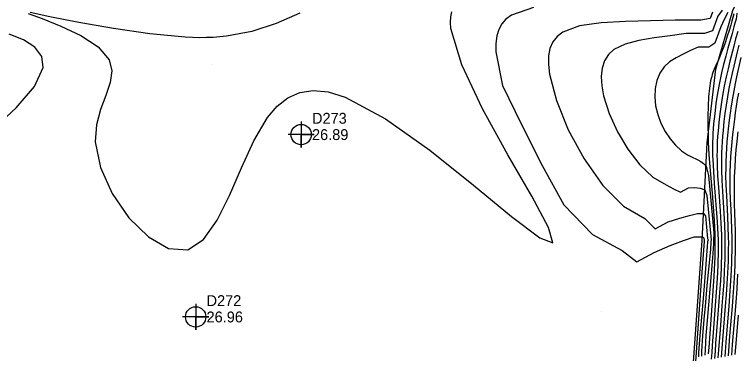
# Model space of a CAD drawing. Extents: x 2356077 to 2359823, y 225951 to 227822.
# Drawn here: x 2356374 to 2356540.3, y 227218.2 to 227296.2 of the extents above; entities that cross this region are included whole.
import ezdxf

# ---------------------------------------------------------------- set-up
doc = ezdxf.new("R2010")
doc.units = 0
for name, color, linetype in [('DTM Contours Major', 7, 'Continuous'), ('DTM Contours Minor', 7, 'Continuous'), ('Exist DTM Regular Point CELL', 7, 'Continuous'), ('Exist DTM Regular Point Cogo Elevation', 7, 'Continuous'), ('Exist DTM Regular Point Cogo Number', 7, 'Continuous'), ('PH Exist DTM Breakline', 7, 'Continuous'), ('PH Exist DTM Point', 7, 'Continuous')]:
    doc.layers.add(name, color=color, linetype=linetype)

msp = doc.modelspace()

# ---------------------------------------------------------------- linework, layer by layer
at = {"layer": 'DTM Contours Major'}
for points in [[(2356377.15, 227296.42), (2356380.37, 227295.28), (2356384.68, 227293.56), (2356389.25, 227291.36), (2356393.24, 227288.74), (2356395.79, 227285.79), (2356396.39, 227283.27), (2356395.98, 227280.56), (2356394.98, 227277.61), (2356393.81, 227274.38), (2356392.87, 227270.85), (2356392.58, 227266.96), (2356393.74, 227261.05), (2356396.47, 227255.01), (2356400.31, 227249.48), (2356404.79, 227245.07), (2356409.45, 227242.41), (2356413.83, 227242.12), (2356417.46, 227244.47), (2356420.59, 227248.88), (2356423.43, 227254.61), (2356426.18, 227260.95), (2356429.02, 227267.15), (2356432.17, 227272.49), (2356434.39, 227275.11), (2356436.85, 227277.05), (2356439.6, 227278.27), (2356442.68, 227278.73), (2356446.14, 227278.39), (2356450.02, 227277.21), (2356459.32, 227272.23), (2356469.53, 227264.98), (2356479.57, 227256.98), (2356488.35, 227249.75), (2356494.8, 227244.81), (2356497.84, 227243.68), (2356496.87, 227247.22), (2356492.98, 227254.43), (2356487.47, 227263.97), (2356481.66, 227274.48), (2356476.86, 227284.6), (2356474.39, 227292.98), (2356474.29, 227294.39), (2356474.36, 227295.67), (2356474.59, 227296.82)], [(2356439.6, 227296.55), (2356434.2, 227294.16), (2356428.57, 227292.34), (2356422.77, 227291.22), (2356421.25, 227291.06), (2356419.71, 227290.95), (2356418.15, 227290.89), (2356416.55, 227290.88), (2356414.91, 227290.91), (2356413.22, 227290.98), (2356405.16, 227291.73), (2356396.75, 227292.96), (2356388.81, 227294.39), (2356382.14, 227295.71), (2356377.56, 227296.66)], [(2356539.44, 227296.35), (2356539.23, 227295.52), (2356539, 227294.66), (2356538.75, 227293.76), (2356538.38, 227292.51), (2356537.96, 227291.21), (2356537.52, 227289.9), (2356537.06, 227288.62), (2356536.59, 227287.41), (2356536.14, 227286.3), (2356535.92, 227285.82), (2356535.32, 227284.49), (2356535.13, 227284.06), (2356534.95, 227283.63), (2356534.79, 227283.24), (2356534.65, 227282.84), (2356534.51, 227282.41), (2356534.37, 227281.96), (2356534.25, 227281.49), (2356534.13, 227280.98), (2356533.85, 227279.26), (2356533.66, 227277.28), (2356533.54, 227275.12), (2356533.49, 227272.84), (2356533.49, 227270.53), (2356533.54, 227268.23), (2356533.6, 227266.83), (2356533.67, 227265.44), (2356533.75, 227264.02), (2356533.97, 227261.18), (2356534.48, 227255.1), (2356534.73, 227251.96), (2356534.94, 227248.83), (2356535.07, 227245.75), (2356535.1, 227244.64), (2356535.11, 227243.55), (2356535.11, 227242.45), (2356535.09, 227241.35), (2356535.07, 227240.24), (2356535.03, 227239.12), (2356534.88, 227235.93), (2356534.67, 227232.63), (2356534.42, 227229.3), (2356533.91, 227222.74), (2356533.68, 227219.65), (2356533.59, 227218.19)], [(2356540.53, 227278.13), (2356540.27, 227276.63), (2356540.03, 227275.13), (2356539.8, 227273.63), (2356539.59, 227272.14), (2356539.36, 227270.3), (2356539.17, 227268.61), (2356539, 227266.96), (2356538.85, 227265.27), (2356538.73, 227263.53), (2356538.64, 227261.75), (2356538.58, 227259.93), (2356538.56, 227258.06), (2356538.58, 227255.87), (2356538.65, 227253.63), (2356538.74, 227251.38), (2356538.84, 227249.14), (2356538.93, 227246.91), (2356538.98, 227244.72), (2356538.99, 227243.28), (2356538.98, 227241.85), (2356538.95, 227240.43), (2356538.91, 227239.01), (2356538.85, 227237.57), (2356538.77, 227236.11), (2356538.63, 227233.84), (2356538.46, 227231.5), (2356538.28, 227229.12), (2356537.69, 227221.85), (2356537.52, 227219.68), (2356537.36, 227217.53)]]:
    msp.add_lwpolyline(points, dxfattribs=at)
at = {"layer": 'DTM Contours Minor'}
for points in [[(2356493.41, 227297.79), (2356488.29, 227296.07), (2356487.04, 227295.16), (2356486.08, 227294.07), (2356485.38, 227292.78), (2356484.93, 227291.29), (2356484.72, 227289.58), (2356484.74, 227287.66), (2356486.23, 227279.85), (2356490.6, 227270.94), (2356495.41, 227261.45), (2356500.37, 227252.41), (2356506.93, 227245.64), (2356513.74, 227241.92), (2356517.15, 227239.31), (2356521.15, 227241.51), (2356524.83, 227243.1), (2356527.86, 227244.26), (2356530.35, 227245.06), (2356532.19, 227245.05), (2356532.47, 227244.92), (2356532.6, 227244.75), (2356532.65, 227244.21), (2356532.63, 227244.03), (2356531.97, 227234.97), (2356530.63, 227216.34)], [(2356534.59, 227296.78), (2356534.02, 227295.29), (2356531.89, 227294.91), (2356525.98, 227294.93), (2356520.32, 227294.74), (2356514.55, 227294.57), (2356508.95, 227294.28), (2356503.98, 227293.58), (2356500.13, 227292.18), (2356498.79, 227291.16), (2356497.81, 227289.91), (2356497.17, 227288.41), (2356496.85, 227286.67), (2356496.82, 227284.69), (2356497.08, 227282.46), (2356498.65, 227276.43), (2356501.39, 227269.72), (2356505.04, 227262.98), (2356509.35, 227256.9), (2356514.07, 227252.12), (2356518.96, 227249.31), (2356521.36, 227246.9), (2356524.35, 227248.54), (2356527.01, 227249.39), (2356529.23, 227249.99), (2356531.09, 227250.44), (2356532.49, 227250.48), (2356532.92, 227249.93), (2356533.39, 227244.73), (2356533.46, 227244.57), (2356533.57, 227244.37), (2356533.42, 227243.94), (2356533.33, 227242.88), (2356532.75, 227234.84), (2356532.42, 227230.87), (2356532, 227226.63), (2356531.63, 227222.42), (2356531.36, 227218.39), (2356531.31, 227217.48)], [(2356536.82, 227297.23), (2356535.82, 227295.86), (2356534.53, 227292.43), (2356532.72, 227291.81), (2356528.47, 227291.81), (2356524.8, 227291.32), (2356521.16, 227290.81), (2356517.62, 227290.24), (2356514.44, 227289.42), (2356511.88, 227288.17), (2356510.6, 227286.98), (2356509.7, 227285.53), (2356509.16, 227283.84), (2356508.96, 227281.93), (2356509.08, 227279.81), (2356509.51, 227277.51), (2356510.8, 227273.45), (2356512.71, 227269.26), (2356515.11, 227265.23), (2356517.87, 227261.65), (2356520.84, 227258.83), (2356523.91, 227257.04), (2356525.61, 227256.1), (2356527.16, 227255.36), (2356529, 227256.37), (2356530.47, 227256.41), (2356531.74, 227256.3), (2356532.78, 227255.92), (2356533.28, 227254.55), (2356534.14, 227245.17), (2356534.19, 227244.92), (2356534.25, 227244.54), (2356534.21, 227243.83), (2356534.07, 227242.26), (2356534, 227241.4), (2356533.67, 227237.66), (2356533.29, 227233.85), (2356532.92, 227229.96), (2356532.58, 227226.09), (2356532.28, 227222.34), (2356532.06, 227218.78), (2356532, 227217.65)], [(2356538.08, 227296.64), (2356537.26, 227295.05), (2356536.45, 227293.34), (2356535.06, 227289.65), (2356533.68, 227288.7), (2356531.27, 227288.7), (2356529.51, 227287.91), (2356527.81, 227287.1), (2356526.17, 227286.27), (2356524.67, 227285.32), (2356523.41, 227284.18), (2356522.41, 227282.73), (2356521.73, 227281.04), (2356521.36, 227279.18), (2356521.28, 227277.21), (2356521.48, 227275.19), (2356521.95, 227273.18), (2356522.69, 227271.19), (2356523.66, 227269.33), (2356524.8, 227267.63), (2356526.07, 227266.14), (2356527.42, 227264.89), (2356528.81, 227263.94), (2356529.61, 227263.52), (2356531.15, 227262.82), (2356531.86, 227262.44), (2356532.5, 227261.96), (2356533.07, 227261.35), (2356533.65, 227259.21), (2356534.85, 227245.98), (2356534.88, 227245.62), (2356534.82, 227244.55), (2356534.76, 227243.49), (2356534.69, 227242.42), (2356534.54, 227240.26), (2356534.25, 227236.67), (2356533.62, 227229.4), (2356533.32, 227225.83), (2356533.05, 227222.38), (2356532.84, 227219.12), (2356532.77, 227217.83)], [(2356540.19, 227296.51), (2356540.05, 227295.79), (2356540.02, 227295.14), (2356539.7, 227294.24), (2356539.47, 227293.39), (2356539.06, 227291.85), (2356538.12, 227288.46), (2356537.62, 227286.63), (2356537.12, 227284.74), (2356536.66, 227282.77), (2356536.16, 227280.47), (2356535.73, 227278.12), (2356535.36, 227275.75), (2356535.06, 227273.4), (2356534.82, 227271.09), (2356534.66, 227268.85), (2356534.62, 227267.81), (2356534.59, 227267), (2356534.57, 227266.19), (2356534.57, 227265.38), (2356534.57, 227264.56), (2356534.59, 227263.74), (2356534.62, 227262.9), (2356534.76, 227260.2), (2356534.96, 227257.37), (2356535.44, 227251.48), (2356535.65, 227248.53), (2356535.79, 227245.63), (2356535.83, 227244.43), (2356535.85, 227243.25), (2356535.85, 227242.07), (2356535.84, 227240.88), (2356535.81, 227239.68), (2356535.77, 227238.47), (2356535.63, 227235.47), (2356535.44, 227232.38), (2356535.2, 227229.25), (2356534.71, 227223.05), (2356534.49, 227220.1), (2356534.38, 227218.49), (2356534.28, 227216.92)], [(2356368.81, 227269.62), (2356374.36, 227274.78), (2356378.57, 227279.68), (2356380.58, 227283.99), (2356380.27, 227286.56), (2356378.66, 227288.68), (2356376.06, 227290.37), (2356372.75, 227291.68)], [(2356540.35, 227292.29), (2356539.85, 227290.64), (2356539.44, 227288.95), (2356538.56, 227285.47), (2356538.13, 227283.68), (2356537.71, 227281.86), (2356537.28, 227279.74), (2356536.89, 227277.61), (2356536.55, 227275.49), (2356536.25, 227273.39), (2356536.01, 227271.35), (2356535.83, 227269.36), (2356535.74, 227268.24), (2356535.67, 227266.96), (2356535.62, 227265.92), (2356535.6, 227264.87), (2356535.59, 227263.8), (2356535.6, 227262.72), (2356535.63, 227261.59), (2356535.74, 227259.11), (2356535.91, 227256.49), (2356536.31, 227250.99), (2356536.48, 227248.22), (2356536.6, 227245.5), (2356536.63, 227244.22), (2356536.64, 227242.96), (2356536.63, 227241.7), (2356536.61, 227240.44), (2356536.58, 227239.16), (2356536.53, 227237.87), (2356536.38, 227235.06), (2356536.19, 227232.16), (2356535.97, 227229.22), (2356535.5, 227223.37), (2356535.28, 227220.55), (2356535.16, 227218.78), (2356535.05, 227217.06)], [(2356540.61, 227289.19), (2356540.24, 227287.59), (2356539.47, 227284.35), (2356539.09, 227282.71), (2356538.73, 227281.06), (2356538.35, 227279.16), (2356538, 227277.25), (2356537.7, 227275.35), (2356537.43, 227273.46), (2356537.2, 227271.61), (2356536.98, 227269.54), (2356536.86, 227268.2), (2356536.76, 227266.94), (2356536.69, 227265.69), (2356536.64, 227264.42), (2356536.61, 227263.12), (2356536.6, 227261.8), (2356536.62, 227260.42), (2356536.7, 227258.05), (2356536.84, 227255.57), (2356537.16, 227250.41), (2356537.3, 227247.82), (2356537.39, 227245.28), (2356537.42, 227243.94), (2356537.42, 227242.61), (2356537.41, 227241.29), (2356537.38, 227239.97), (2356537.34, 227238.63), (2356537.28, 227237.27), (2356537.13, 227234.65), (2356536.95, 227231.94), (2356536.74, 227229.19), (2356536.29, 227223.67), (2356536.08, 227220.98), (2356535.94, 227219.08), (2356535.81, 227217.22)], [(2356541.08, 227286.33), (2356540.09, 227281.84), (2356539.78, 227280.35), (2356539.45, 227278.64), (2356539.15, 227276.94), (2356538.87, 227275.24), (2356538.62, 227273.55), (2356538.4, 227271.88), (2356538.17, 227269.92), (2356538.01, 227268.4), (2356537.88, 227266.94), (2356537.77, 227265.47), (2356537.68, 227263.97), (2356537.62, 227262.44), (2356537.59, 227260.87), (2356537.58, 227259.26), (2356537.65, 227256.97), (2356537.75, 227254.61), (2356538, 227249.78), (2356538.11, 227247.38), (2356538.19, 227245.02), (2356538.21, 227243.6), (2356538.2, 227242.24), (2356538.18, 227240.87), (2356538.15, 227239.49), (2356538.09, 227238.1), (2356538.02, 227236.69), (2356537.88, 227234.24), (2356537.7, 227231.72), (2356537.51, 227229.15), (2356536.88, 227221.42), (2356536.73, 227219.38), (2356536.59, 227217.37)], [(2356540.38, 227269.21), (2356540.13, 227266.99), (2356539.95, 227265.07), (2356539.79, 227263.08), (2356539.66, 227261.04), (2356539.56, 227258.96), (2356539.52, 227256.86), (2356539.52, 227254.75), (2356539.56, 227252.65), (2356539.62, 227250.55), (2356539.68, 227248.48), (2356539.74, 227246.43), (2356539.78, 227244.41), (2356539.78, 227242.93), (2356539.76, 227241.45), (2356539.72, 227239.99), (2356539.67, 227238.52), (2356539.6, 227237.04), (2356539.51, 227235.54), (2356539.37, 227233.44), (2356539.22, 227231.28), (2356539.05, 227229.07), (2356538.49, 227222.27), (2356538.31, 227219.98), (2356538.13, 227217.69)], [(2356540.34, 227236.52), (2356540.25, 227234.98), (2356540.12, 227233.04), (2356539.97, 227231.05), (2356539.82, 227229.02), (2356539.1, 227220.28), (2356538.91, 227217.85)], [(2356540.43, 227227.06), (2356539.89, 227220.58), (2356539.69, 227218.01)]]:
    msp.add_lwpolyline(points, dxfattribs=at)
at = {"layer": 'Exist DTM Regular Point CELL'}
for points in [[(2356439.93, 227271.59), (2356439.93, 227265.59), (2356439.93, 227268.59), (2356442.93, 227268.59), (2356436.93, 227268.59)], [(2356415.67, 227229.65), (2356415.67, 227223.65), (2356415.67, 227226.65), (2356418.67, 227226.65), (2356412.67, 227226.65)]]:
    msp.add_lwpolyline(points, dxfattribs=at)
for centre in [(2356439.93, 227268.59), (2356415.67, 227226.65)]:
    msp.add_circle(centre, 2.34, dxfattribs=at)
at = {"layer": 'PH Exist DTM Breakline'}
msp.add_lwpolyline([(2356576.08, 226930.32), (2356565.6, 226955.51), (2356554.71, 226983.4), (2356551.01, 226995.01), (2356551.26, 227008.91), (2356551.58, 227018.44), (2356547.4, 227037.64), (2356546.11, 227054.3), (2356546.07, 227066.44), (2356544.61, 227083.87), (2356540.8, 227104.25), (2356539.94, 227126.91), (2356531.64, 227144.76), (2356530.62, 227164.96), (2356529.15, 227174.89), (2356531.27, 227194.16), (2356530.08, 227215.18), (2356532.15, 227244.24), (2356533.36, 227266.7), (2356535.36, 227283.63), (2356539.25, 227297.1), (2356543.73, 227307.14)], dxfattribs=at)
at = {"layer": 'PH Exist DTM Point'}
for p, q in [((2356419.5, 227284.76), (2356419.5, 227284.76)), ((2356509.11, 227227.9), (2356509.11, 227227.9))]:
    msp.add_line(p, q, dxfattribs=at)

# ---------------------------------------------------------------- texts
at = {"layer": 'Exist DTM Regular Point Cogo Elevation'}
for s, p in [('26.89', (2356442.43, 227267.34)), ('26.96', (2356418.17, 227225.4))]:
    msp.add_text(s, height=2.5, dxfattribs=at).set_placement(p)
at = {"layer": 'Exist DTM Regular Point Cogo Number'}
for s, p in [('D273', (2356442.43, 227271.09)), ('D272', (2356418.17, 227229.15))]:
    msp.add_text(s, height=2.5, dxfattribs=at).set_placement(p)

doc.saveas('drawing.dxf')
